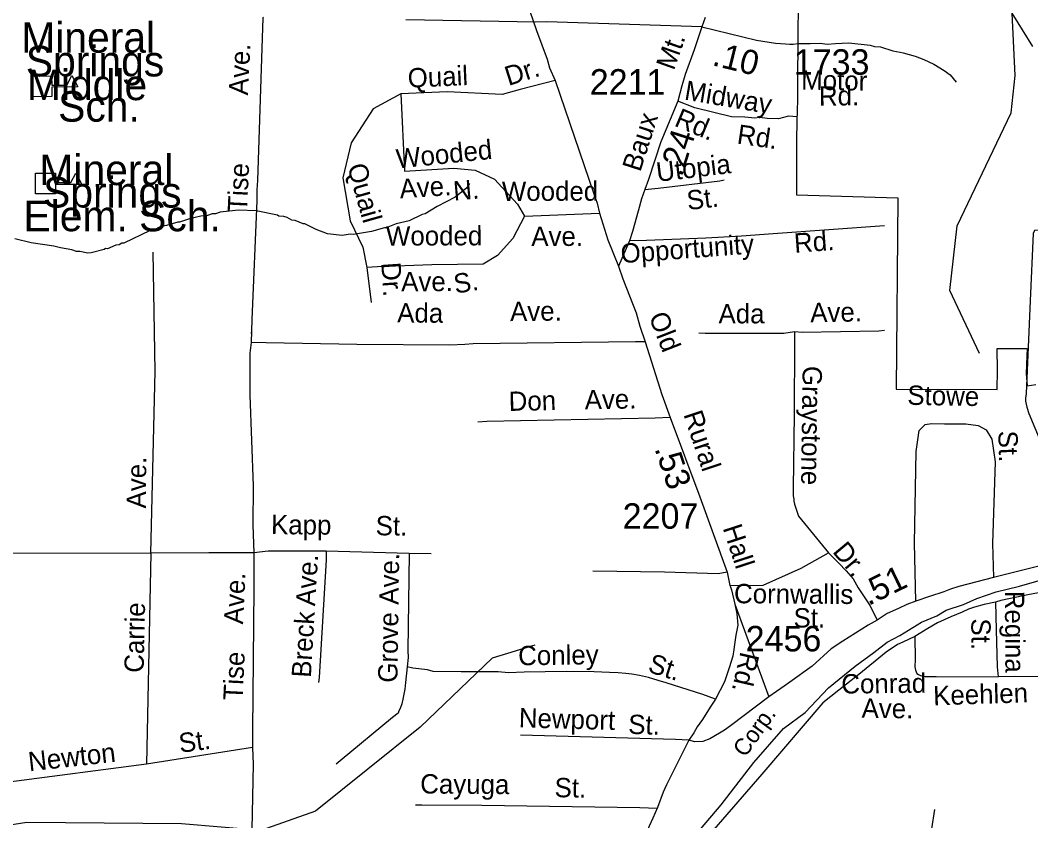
# Model space of a CAD drawing. Extents: x 1547597 to 1699558, y 810033 to 920809.
# Drawn here: x 1635027 to 1639992, y 874800 to 878732 of the extents above; entities that cross this region are included whole.
import ezdxf

# ---------------------------------------------------------------- set-up
doc = ezdxf.new("R2010")
doc.units = 0
for name, color, linetype in [('Exist Boundary Political City Limit New', 7, 'Continuous'), ('Exist Cultural Educational Facility High CELL', 7, 'Continuous'), ('Exist Cultural Educational Facility High Label', 7, 'Continuous'), ('Exist Hydrographic Creek Single Shore', 7, 'Continuous'), ('Exist Hydrographic Misc Water Feature', 7, 'Continuous'), ('Exist Railroad Mainline', 7, 'Continuous'), ('Exist Railroad Mainline Label', 7, 'Continuous'), ('Exist Road Non-System Type 51', 7, 'Continuous'), ('Exist Road Non-System Type 51 Label', 7, 'Continuous'), ('Exist Road Secondary Mileage Hundredths English Label', 7, 'Continuous'), ('Exist Road Secondary Type 41 Attributed', 7, 'Continuous'), ('Exist Road Secondary Type 51 Attributed', 7, 'Continuous'), ('Exist Road Secondary Type 51 Label', 7, 'Continuous'), ('Exist Road Secondary Type 51 Number Label', 7, 'Continuous'), ('Exist Road Secondary Type 51 Undivided 4 Lane Attributed', 7, 'Continuous'), ('Map Preparation Boundary City Limit Buffer Line', 7, 'Continuous')]:
    doc.layers.add(name, color=color, linetype=linetype)

msp = doc.modelspace()

# ---------------------------------------------------------------- linework, layer by layer
at = {"layer": 'Exist Boundary Political City Limit New'}
msp.add_lwpolyline([(1638851.7, 878803.2), (1638848, 878712.1), (1638847.7, 878593.5), (1638845.4, 878478), (1638845.8, 878342.2), (1638842.8, 878235.8), (1638842, 878143.6), (1638841.8, 877875.5), (1639338.5, 877860.3), (1639331.6, 876919.8), (1639827, 876918.8), (1639829.4, 877013.7), (1639827, 877119.2), (1639974.3, 877119.5), (1639972.8, 877083.9), (1639970.7, 877039.6), (1639969.6, 876997.5), (1639973.9, 876936), (1640017.1, 876942.4)], dxfattribs=at)
at = {"layer": 'Exist Cultural Educational Facility High CELL'}
for points in [[(1635083.3, 878458.3), (1635181.2, 878459.2), (1635181.7, 878413.2), (1635256.8, 878413.8), (1635280.6, 878461.1), (1635310.3, 878404.7), (1635181.8, 878403.6), (1635182.2, 878357.5), (1635084.3, 878356.6)], [(1635102.6, 877980.8), (1635200.6, 877980.8), (1635200.6, 877934.8), (1635275.7, 877934.8), (1635299.9, 877981.8), (1635329.1, 877925.2), (1635200.6, 877925.2), (1635200.6, 877879.1), (1635102.6, 877879.1)]]:
    msp.add_lwpolyline(points, close=True, dxfattribs=at)
at = {"layer": 'Exist Hydrographic Creek Single Shore'}
for points in [[(1639740, 877095.8), (1639594, 877404.1), (1639631, 877721.8), (1639896, 878277.6), (1639915, 878461.1), (1639901, 878766.7), (1639779, 879012), (1639525, 879371.8), (1639493, 879457.8), (1639479, 879714.1), (1639281.2, 880124), (1639264.4, 880152.4)], [(1637555, 875663), (1637345.9, 875598.3), (1636992, 875260.8), (1636477.9, 874847.7), (1636209.1, 874752.9), (1635820.1, 874785.2), (1635059.9, 874791.2), (1634445.8, 874694.9), (1633984.9, 874751.1), (1633752.9, 874870.8), (1633612.9, 875050.4), (1633439.9, 875228), (1633314.9, 875263.3), (1633067.7, 875330.3), (1632764.1, 875492.4), (1632727, 875683.3), (1632583.3, 875802.3), (1632149.7, 875881.7), (1632139.8, 876231.3), (1631789.5, 876672.4), (1631497.3, 876877.1), (1631309.4, 877090.2), (1631142.9, 877286.8), (1631006.9, 877496.4)], [(1639476, 874570.2), (1639521, 874854.9)]]:
    msp.add_lwpolyline(points, dxfattribs=at)
at = {"layer": 'Exist Hydrographic Misc Water Feature'}
for points in [[(1640002.7, 878603), (1639901, 878766.7)], [(1637234.8, 877930.1), (1637220.4, 877908.3), (1637163.7, 877863.3), (1637075, 877816.8), (1637016.5, 877781.8), (1637002.3, 877778), (1636938, 877747.2), (1636873.7, 877732.2), (1636825.4, 877713), (1636817.4, 877713.1), (1636753.1, 877694.3), (1636664.9, 877679.8), (1636648.9, 877682.1), (1636608.8, 877674.7), (1636537.1, 877683.9), (1636481.4, 877704.9), (1636425.8, 877731.8), (1636417.8, 877732), (1636378.2, 877748.6), (1636362.2, 877751), (1636338.4, 877763.4), (1636322.5, 877767.6), (1636298.5, 877770), (1636290.6, 877774.1), (1636187, 877795.9), (1636099.1, 877799.4), (1636009, 877788.9), (1635986.8, 877781.3), (1635970.8, 877781.6), (1635946.7, 877774), (1635914.6, 877770.6), (1635858.5, 877757.5), (1635810.2, 877740.3), (1635802.2, 877740.4), (1635746, 877723.4), (1635721.9, 877719.8), (1635703.7, 877712.1), (1635697.7, 877706.3), (1635665.6, 877698.8), (1635536.6, 877637), (1635526.7, 877637.2), (1635512.5, 877629.4), (1635496.5, 877627.6), (1635456.3, 877610.3), (1635446.2, 877610.5), (1635440.2, 877606.6), (1635376, 877589.7), (1635359.9, 877588), (1635320.1, 877596.7), (1635304.1, 877597), (1635280.2, 877605.4), (1635224.3, 877614.3), (1635192.6, 877622.8), (1635080.8, 877638.7), (1635001.1, 877658.1)]]:
    msp.add_lwpolyline(points, dxfattribs=at)
at = {"layer": 'Exist Railroad Mainline'}
msp.add_lwpolyline([(1638100.6, 874443.9), (1638470.6, 874879.2), (1638631.3, 875086.4), (1638778, 875253.7), (1638883.1, 875332.7), (1638997.9, 875453.7), (1639129.1, 875560.4), (1639221.3, 875626.1), (1639286.9, 875677.4), (1639348.4, 875710.2), (1639455, 875775.8), (1639530.8, 875806.6), (1639575.9, 875835.3), (1639662, 875862), (1639727.6, 875892.8), (1639821.9, 875925.6), (1639936.7, 875952.2), (1640129.8, 876009)], dxfattribs=at)
at = {"layer": 'Exist Road Non-System Type 51'}
for p, q in [((1637561.1, 878722.8), (1636921.4, 878734)), ((1636245, 876125.3), (1636175.2, 876115.8)), ((1636530.3, 876125.3), (1636245, 876125.3)), ((1636938.5, 876112.7), (1636530.3, 876125.3)), ((1635669.7, 876115.3), (1634975.8, 876113.1)), ((1635669.7, 876115.3), (1635647.8, 875079.1)), ((1637046.5, 876111.1), (1636938.5, 876112.7)), ((1636168.9, 875160.9), (1635647.8, 875079.1)), ((1635647.8, 875079.1), (1634970.5, 874989.6))]:
    msp.add_line(p, q, dxfattribs=at)
for points in [[(1636221.7, 878747.5), (1636218.7, 878743.4), (1636193.3, 877945.8), (1636190.5, 877900.1)], [(1638375.5, 878700.4), (1637613.8, 878724.5), (1637561.1, 878722.8)], [(1638848.7, 878618.7), (1638908.3, 878618.7), (1638956.8, 878618.9), (1638991.3, 878615), (1639032.2, 878618.7), (1639098.3, 878621.3), (1639203.2, 878609.2), (1639224.1, 878603.2), (1639254.3, 878602.4), (1639315, 878582.7), (1639349.8, 878575.8), (1639365.3, 878571.8)], [(1639365.3, 878571.8), (1639423.5, 878556.5), (1639467.2, 878539.8), (1639515.9, 878516.6), (1639566.3, 878486), (1639595.9, 878463.4), (1639626.4, 878427.5)], [(1637654.8, 878435.9), (1637482.8, 878391.9), (1637395.8, 878368.3), (1637125.3, 878380.1), (1636897.1, 878370.7)], [(1636897.1, 878370.7), (1636760.7, 878297.7), (1636652.5, 878130.6), (1636612.5, 877958.7), (1636647.8, 877746.9), (1636711.3, 877617.4), (1636730.1, 877518.5)], [(1636897.1, 878370.7), (1636915.9, 877991.7)], [(1638845.3, 878258.7), (1638802.6, 878261.6), (1638753.6, 878248.2), (1638697.2, 878249.3), (1638660.3, 878254.7), (1638637.3, 878250.7), (1638586.8, 878255.8), (1638521.1, 878258.3), (1638341.7, 878301.3), (1638258.3, 878334.2)], [(1636915.9, 877991.7), (1637158.2, 878005.8), (1637261.7, 877996.4), (1637358.1, 877951.7), (1637471, 877829.3), (1637504, 877770.4)], [(1638096, 877900.3), (1638160.8, 877907.2), (1638465.3, 877943.7), (1638485.4, 877947.8)], [(1636190.5, 877900.1), (1636189.8, 877846.1), (1636165.4, 877262.6), (1636161.5, 877149.2)], [(1637504, 877770.4), (1637447.5, 877659.8), (1637372.2, 877577.4), (1637301.7, 877535), (1637050, 877530.3), (1636781.8, 877520.9), (1636730.1, 877518.5)], [(1637504, 877770.4), (1637873, 877785.3)], [(1639273.3, 877723.3), (1638726.6, 877683.4), (1638570.6, 877672), (1638396.5, 877662.5), (1638104.3, 877650.2), (1638020.5, 877648.7)], [(1640267.9, 877728.3), (1640197.6, 877712.2), (1640010.8, 877700.2), (1640004.1, 877684.4), (1639989.8, 877354.7), (1639969.1, 876899.3), (1639966.6, 876875.3), (1639966.3, 876861.3), (1639973.7, 876831.1), (1639983.3, 876801.1), (1640042.5, 876660), (1640093.5, 876582.5), (1640147.9, 876459), (1640168.8, 876364.8), (1640164.6, 876308.2), (1640156.7, 876251.9), (1640154.4, 876185.4), (1640168.7, 876084.9)], [(1635669.7, 876115.3), (1635689.7, 877007.5), (1635679.8, 877593)], [(1636730.1, 877518.5), (1636751.3, 877346.7)], [(1636163.7, 877209.4), (1636162.5, 877194.4)], [(1639273.2, 877208.8), (1639245.1, 877205.4), (1638869, 877198.6), (1638831, 877201.4)], [(1638831, 877201.4), (1638778.8, 877194.4), (1638393, 877193.9), (1638361, 877194.5)], [(1638831, 877201.4), (1638832.1, 877155.3), (1638829.4, 876795.6), (1638824.4, 876435.7), (1638825.6, 876395.6), (1638828.3, 876379.6), (1638828.1, 876369.6), (1638830.8, 876355.5), (1638851.3, 876295.9), (1638924.5, 876205.9), (1638997.7, 876116.6)], [(1636161.5, 877149.2), (1636155.1, 877097.3), (1636155.1, 876891.1), (1636172.1, 876444.7), (1636169.8, 876252), (1636175.2, 876115.8)], [(1638097.8, 877152), (1638049.8, 877152.8), (1637251.9, 877142.4), (1637211.8, 877139), (1637137.3, 877136.5), (1636681.4, 877140), (1636235.7, 877147.5), (1636161.5, 877149.2)], [(1638220.4, 876781.8), (1638147.1, 876778.3), (1637319.8, 876761.9), (1637275.7, 876758.6)], [(1639427.8, 875879), (1639421.5, 876163.8), (1639429.9, 876614), (1639444.6, 876716.6), (1639473.9, 876745.9), (1639505.2, 876752.2), (1639568, 876750.1), (1639672.6, 876750.1), (1639733.3, 876741.7), (1639773.1, 876720.8), (1639800.3, 876674.7), (1639817, 876563.7), (1639804.5, 876161.7), (1639809.6, 875995.3)], [(1636530.3, 876125.3), (1636529.9, 876082.7), (1636495.5, 875503.3), (1636493.2, 875479.3)], [(1638512.9, 875956.3), (1638677.6, 875957.5), (1638863.8, 876041.3), (1638997.7, 876116.6)], [(1638997.7, 876116.6), (1639050, 876066.4), (1639085.6, 876028.7), (1639119.1, 875988.9), (1639144.2, 875944.9), (1639203.3, 875856.4), (1639237.5, 875786.1)], [(1636175.2, 876115.8), (1635953.3, 876115.8), (1635669.7, 876115.3)], [(1636175.2, 876115.8), (1636175.2, 875941.3), (1636168.9, 875243.4), (1636168.9, 875160.9)], [(1636938.5, 876112.7), (1636931.7, 875635.9), (1636933.2, 875601.9)], [(1638500.2, 876022), (1638456.2, 876013.6), (1638192.6, 876022), (1637841, 876026.1)], [(1640304.2, 875931.8), (1640250.2, 875932.3), (1640180.1, 875932.9), (1640146.2, 875929.2), (1640112.2, 875929.5), (1640076.1, 875925.9), (1640052.1, 875924.1), (1640030.2, 875920.4), (1639978, 875910.8), (1639923.9, 875899.3), (1639845.9, 875882.1), (1639819.2, 875873.8)], [(1640304.2, 875931.8), (1640303.5, 875865.8), (1640303.2, 875606), (1640302.7, 875562), (1640300.7, 875538), (1640294.6, 875526.2), (1640284.6, 875516.2), (1640269.1, 875511.6), (1640242.8, 875510), (1640181.3, 875509.1), (1640147.2, 875507.4), (1639912.3, 875508.5), (1639831.7, 875506.9)], [(1639819.2, 875873.8), (1639763.2, 875862.4), (1639715.1, 875848.9), (1639686.9, 875839.1), (1639654.8, 875825.3), (1639598.7, 875801.9), (1639534.4, 875772.6), (1639487.3, 875744.4), (1639421.9, 875706)], [(1639819.2, 875873.8), (1639822.4, 875738.2), (1639827, 875556.6), (1639831.7, 875506.9)], [(1638537.8, 875864.9), (1638705.7, 875409.8)], [(1639421.9, 875706), (1639363.9, 875678), (1639337.8, 875666.4), (1639281.7, 875628), (1639148.3, 875519.3), (1639049, 875441.7), (1638971.4, 875379.6), (1638670.5, 875028.8), (1638360.3, 874669.9), (1638319.9, 874610.3), (1638275.6, 874558.4), (1638235.2, 874508.5), (1638185.3, 874446.7), (1638142.5, 874387.2), (1638083.1, 874263.6), (1637912.8, 874012.1)], [(1639421.9, 875706), (1639424.9, 875592.1), (1639423.4, 875556.5), (1639426.5, 875540), (1639428.9, 875531.8), (1639432.4, 875524.1), (1639440.1, 875518.9), (1639450.2, 875514.1), (1639462.7, 875511.1), (1639474.1, 875509.6), (1639527.6, 875508.5), (1639831.7, 875506.9)], [(1636933.2, 875601.9), (1636928.5, 875555.9), (1636919.4, 875480.1), (1636916.9, 875446.1), (1636906.3, 875398.3), (1636901.8, 875374.4), (1636893.5, 875352.5), (1636887.3, 875340.6), (1636883.3, 875328.7), (1636857, 875307), (1636599.9, 875094.9), (1636579.8, 875079.1)], [(1638444, 875397.9), (1638380.4, 875420.4), (1638201.2, 875477.1), (1638161.3, 875489.3), (1638113.7, 875504.3), (1638070.1, 875514.6), (1638032, 875519.6), (1638002.1, 875524), (1637965.3, 875527.3), (1637922.1, 875529.2), (1637846.5, 875531.7), (1637709.8, 875533), (1637503.8, 875530), (1637425.9, 875526.8), (1637376.2, 875531.4), (1637194.4, 875531.8), (1637056.5, 875533.8), (1637028.5, 875542.2), (1636956.8, 875549.2), (1636928.5, 875556.3)], [(1638312.4, 875196.8), (1638246.5, 875199.8), (1637485.1, 875220.9)], [(1636168.9, 875160.9), (1636172.1, 875078.4), (1636153.4, 874198.1), (1636153.4, 874067.8)], [(1638156.2, 874859.8), (1638071.5, 874863.4), (1637295.9, 874874.8), (1636999.9, 874877), (1636969.9, 874877.4)]]:
    msp.add_lwpolyline(points, dxfattribs=at)
at = {"layer": 'Exist Road Secondary Type 41 Attributed'}
msp.add_lwpolyline([(1638375.5, 878700.4), (1638644.8, 878634), (1638737.3, 878620.2), (1638787.5, 878617.1), (1638807.9, 878615.5), (1638825.2, 878615.5), (1638848.7, 878618.7)], dxfattribs=at)
at = {"layer": 'Exist Road Secondary Type 51 Attributed'}
for points in [[(1637514.7, 878824.8), (1637563.7, 878681.9), (1637616.9, 878540.8), (1637628, 878498.4), (1637654.8, 878435.9), (1637846.1, 877879.8), (1637861.3, 877833.6), (1637873, 877785.3), (1637914.9, 877654.4), (1637966.2, 877525)], [(1638375.5, 878700.4), (1638373.7, 878695.1), (1638338.3, 878587.1), (1638294.9, 878466.4), (1638278.5, 878410), (1638258.3, 878334.2), (1638174, 878135.5), (1638114.4, 877950.2), (1638096, 877900.3), (1638079.7, 877854.4), (1638063, 877794.7), (1638036.2, 877695), (1638020.5, 877648.7), (1637966.2, 877525)], [(1638392.3, 878745.8), (1638375.5, 878700.4)], [(1637966.2, 877525), (1637988.5, 877462.5), (1638053.1, 877295.1), (1638071, 877230.4), (1638097.8, 877152), (1638180.2, 876893.3), (1638220.4, 876781.8), (1638365.8, 876390.8), (1638500.2, 876022), (1638512.9, 875956.3), (1638517, 875949.8), (1638522.3, 875935.3), (1638537.8, 875864.9), (1638547.8, 875817.4), (1638552.5, 875760.4), (1638543.8, 875712.5), (1638535.9, 875665.3), (1638533.5, 875641.4), (1638528.8, 875608.1), (1638509.7, 875551.1), (1638486.8, 875483.5), (1638444, 875397.9), (1638416.7, 875357.8), (1638380.1, 875297.5), (1638353.7, 875261.2), (1638336.2, 875231.6), (1638312.4, 875196.8)], [(1640168.7, 876084.9), (1639809.6, 875995.3), (1639639.5, 875950.2), (1639598.5, 875937.9), (1639565.7, 875925.6), (1639495.1, 875901.8), (1639427.8, 875879), (1639383.3, 875862), (1639342.8, 875842.9), (1639286.1, 875818.2), (1639237.5, 875786.1), (1639192.6, 875761.5), (1639068.1, 875683.3), (1639011.5, 875644.2), (1638918.8, 875559.5), (1638809.1, 875481.1), (1638781.1, 875462), (1638705.7, 875409.8), (1638517.6, 875266.4), (1638487.4, 875245.3), (1638462.4, 875230.8), (1638415.2, 875202), (1638380.2, 875189.4), (1638341.7, 875187.9), (1638312.4, 875196.8)]]:
    msp.add_lwpolyline(points, dxfattribs=at)
at = {"layer": 'Exist Road Secondary Type 51 Undivided 4 Lane Attributed'}
msp.add_lwpolyline([(1638312.4, 875196.8), (1638203, 874976.1), (1638186.9, 874940.3), (1638158.2, 874865.1), (1638134.9, 874813.1), (1638117, 874773.7), (1638088.4, 874702), (1638050, 874590.8), (1638041.8, 874524.7), (1638036.5, 874479.9), (1638009.9, 874321.1)], dxfattribs=at)
at = {"layer": 'Map Preparation Boundary City Limit Buffer Line'}
msp.add_lwpolyline([(1638851.7, 878803.2), (1638848, 878712.1), (1638847.7, 878593.5), (1638845.4, 878478), (1638845.8, 878342.2), (1638842.8, 878235.8), (1638842, 878143.6), (1638841.8, 877875.5), (1639338.5, 877860.3), (1639331.6, 876919.8), (1639827, 876918.8), (1639829.4, 877013.7), (1639827, 877119.2), (1639974.3, 877119.5), (1639972.8, 877083.9), (1639970.7, 877039.6), (1639969.6, 876997.5), (1639973.9, 876936), (1640017.1, 876942.4)], dxfattribs=at)

# ---------------------------------------------------------------- texts
at = {"layer": 'Exist Cultural Educational Facility High Label'}
for s, p in [('Mineral', (1635032.3, 878572.8)), ('Springs', (1635054.7, 878456.4)), ('Middle', (1635059.8, 878339.9)), ('Sch.', (1635213.4, 878234.1)), ('Mineral', (1635121.5, 877922.6)), ('Springs', (1635139.6, 877812.4)), ('Elem. Sch.', (1635043.1, 877695.9))]:
    msp.add_text(s, height=150, dxfattribs=at).set_placement(p)
at = {"layer": 'Exist Railroad Mainline Label'}
msp.add_text('Corp.', height=82.02, rotation=54.5318, dxfattribs=at).set_placement((1638589.4, 875107.8))
at = {"layer": 'Exist Road Non-System Type 51 Label'}
for s, rotation, p in [('Ave.', 87.2138, (1636146, 878362.3)), ('Quail', 2.5903, (1636933, 878400.7)), ('Dr.', 17.6039, (1637426, 878409.2)), ('Midway', 350.3257, (1638286.5, 878343.3)), ('Rd.', 337.3197, (1638236.1, 878215.3)), ('Rd.', 351.7466, (1638545.2, 878127.2)), ('Wooded', 5.861, (1636879.1, 878003.7)), ('Utopia', 6.8222, (1638157.8, 877938.3)), ('Tise', 87.2138, (1636140.9, 877789.3)), ('Quail', 285.8093, (1636633.3, 878014.5)), ('Ave.', 3.8085, (1636893.8, 877856.8)), ('N.', 4.8319, (1637158.4, 877846)), ('Wooded', 0.0877, (1637393.7, 877844.9)), ('St.', 6.8222, (1638307.8, 877799.4)), ('Wooded', 0.1288, (1636824.2, 877625.6)), ('Ave.', 0.0877, (1637538.3, 877623.5)), ('Opportunity', 4.1953, (1637980.6, 877538.9)), ('Rd.', 4.1749, (1638832.6, 877589.9)), ('Dr.', 274.0588, (1636800.6, 877540.6)), ('Ave.', 0.1288, (1636899, 877401.2)), ('S.', 9.4973, (1637165.4, 877389)), ('Ada', 359.5639, (1636879, 877248)), ('Ave.', 0.7456, (1637434.4, 877254.2)), ('Ada', 0.0828, (1638458, 877243.2)), ('Ave.', 1.0289, (1638909.5, 877248.6)), ('Graystone', 269.2166, (1638871.7, 877034.9)), ('Ave.', 1.1359, (1637801.3, 876820.6)), ('Stowe', 358.9201, (1639385.1, 876843.7)), ('Don', 1.1359, (1637427.8, 876813.2)), ('St.', 271.8633, (1639832.2, 876715.1)), ('Ave.', 89.5768, (1635644.9, 876334.1)), ('Kapp', 359.3565, (1636259.1, 876208.5)), ('St.', 359.3505, (1636773.1, 876202.7)), ('Dr.', 309.7408, (1639014.5, 876120.9)), ('Ave.', 86.6028, (1636475.9, 875853.1)), ('Ave.', 89.1871, (1636885.7, 875860.8)), ('Ave.', 87.2138, (1636122.1, 875764)), ('Cornwallis', 359.6316, (1638534.1, 875868.9)), ('Regina', 270.382, (1639864.9, 875929.7)), ('Carrie', 88.7913, (1635633.5, 875526.5)), ('Breck', 86.6028, (1636455, 875501.4)), ('Grove', 89.1871, (1636880.3, 875478.1)), ('St.', 359.8738, (1638826.6, 875749.9)), ('St.', 270.382, (1639699.8, 875794)), ('Tise', 87.2138, (1636119.3, 875389.3)), ('Conley', 0.8386, (1637474.3, 875563.6)), ('St.', 342.5112, (1638105.9, 875532.9)), ('Conrad', 0.6188, (1639061.9, 875425)), ('Keehlen', 1.8426, (1639514, 875367.1)), ('Ave.', 359.1926, (1639160.5, 875306.5)), ('Newport', 358.4132, (1637476, 875259.2)), ('St.', 358.4132, (1638013.6, 875227.2)), ('St.', 7.5794, (1635812.7, 875133.8)), ('Newton', 6.4269, (1635071.7, 875042.6)), ('Cayuga', 359.5706, (1636992.2, 874934.4)), ('St.', 359.1598, (1637652, 874916.3))]:
    msp.add_text(s, height=95, rotation=rotation, dxfattribs=at).set_placement(p)
at = {"layer": 'Exist Road Secondary Mileage Hundredths English Label'}
for s, rotation, p in [('.10', 346.1413, (1638422.5, 878512.1)), ('.24', 72.1698, (1638277.2, 877959.1)), ('.53', 288.6039, (1638142.7, 876629)), ('.51', 25.9236, (1639194.3, 875854.8))]:
    msp.add_text(s, height=120, rotation=rotation, dxfattribs=at).set_placement(p)
at = {"layer": 'Exist Road Secondary Type 51 Label'}
for s, rotation, p in [('Mt.', 70.4801, (1638238.3, 878482.4)), ('Motor', 359.083, (1638863.6, 878391.9)), ('Rd.', 0.5155, (1638951.8, 878312.8)), ('Baux', 72.1698, (1638073.4, 877983.5)), ('Old', 291.3253, (1638114, 877277.8)), ('Rural', 288.4224, (1638284.8, 876796.6)), ('Hall', 288.1204, (1638478, 876238.4)), ('Rd.', 257.1135, (1638566.9, 875634.5))]:
    msp.add_text(s, height=95, rotation=rotation, dxfattribs=at).set_placement(p)
at = {"layer": 'Exist Road Secondary Type 51 Number Label'}
for s, p in [('1733', (1638828, 878464.8)), ('2211', (1637825.5, 878367.1)), ('2207', (1637987.2, 876234.8)), ('2456', (1638591.5, 875632.3))]:
    msp.add_text(s, height=125, dxfattribs=at).set_placement(p)

doc.saveas('drawing.dxf')
